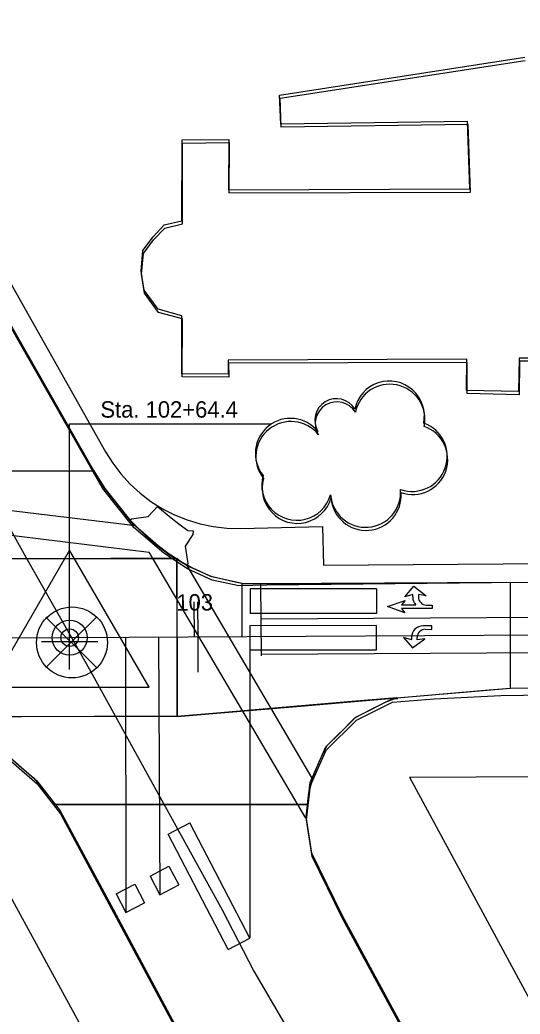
# Model space of a CAD drawing. Extents: x -25029 to 2274964, y -81170 to 687028.
# Drawn here: x 5448.7 to 5591.1, y -65403.8 to -65120.6 of the extents above; entities that cross this region are included whole.
import ezdxf

# ---------------------------------------------------------------- set-up
doc = ezdxf.new("R2010")
doc.units = 0
for name, color, linetype in [('81911BEA - GE_X_CL_20', 7, 'Continuous'), ('81911BEA - GE_X_CL_50', 7, 'Continuous'), ('81911BEA - RW_X_Fee_RW', 7, 'Continuous'), ('AP_X_Misc', 7, 'Continuous'), ('BLDG', 7, 'Continuous'), ('GE_X_CL_100', 7, 'Continuous'), ('GE_X_CL_2000', 7, 'Continuous'), ('PM_P_Cells', 7, 'Continuous'), ('PM_P_Channelizing_Line', 7, 'Continuous'), ('PM_P_CL_Double_Solid', 7, 'Continuous'), ('PM_P_Crosswalk', 7, 'Continuous'), ('PM_P_Stop_Line', 7, 'Continuous'), ('PM_P_Text', 7, 'Continuous'), ('PV_P_Curb_Ramp', 7, 'Continuous'), ('ROAD', 7, 'Continuous'), ('SG_P_Detection', 7, 'Continuous'), ('TI_HOR', 7, 'Continuous'), ('TI_VER', 7, 'Continuous'), ('TREES', 7, 'Continuous')]:
    doc.layers.add(name, color=color, linetype=linetype)

msp = doc.modelspace()

# ---------------------------------------------------------------- linework, layer by layer
at = {"layer": '81911BEA - GE_X_CL_20'}
for p, q in [((5462.84, -65296.52), (6211.39, -65292.1)), ((5124.22, -65296.59), (5462.84, -65296.52))]:
    msp.add_line(p, q, dxfattribs=at)
at = {"layer": '81911BEA - GE_X_CL_50'}
for p, q in [((5462.83, -65235.64), (5520.19, -65235.63)), ((5462.84, -65294.02), (5462.83, -65235.64)), ((5498.41, -65296.31), (5498.38, -65291.31))]:
    msp.add_line(p, q, dxfattribs=at)
msp.add_circle((5462.84, -65296.52), 2.5, dxfattribs=at)
msp.add_circle((5462.84, -65296.52), 2.5, dxfattribs=at)
at = {"layer": '81911BEA - RW_X_Fee_RW'}
for p, q in [((5511.47, -65265.4), (5534.88, -65264.87)), ((5534.88, -65264.87), (5535.12, -65275.87)), ((5559.59, -65336.25), (5735.53, -65335.51)), ((5559.59, -65336.25), (5645.81, -65495.89)), ((5432.35, -65345.6), (5468.17, -65411.06))]:
    msp.add_line(p, q, dxfattribs=at)
for points in [[(5381.54, -65081.41), (5409.83, -65131.53), (5438.05, -65181.53), (5473.06, -65243.55)], [(5473.06, -65243.55), (5475.11, -65246.82), (5477.45, -65249.9), (5480.05, -65252.76), (5482.9, -65255.37), (5485.97, -65257.72), (5489.24, -65259.78), (5492.69, -65261.54), (5496.27, -65262.98), (5499.98, -65264.1), (5503.76, -65264.88), (5507.61, -65265.31), (5511.47, -65265.4)], [(5535.12, -65275.87), (5854.88, -65273.47), (5998.88, -65272.38)]]:
    msp.add_lwpolyline(points, dxfattribs=at)
at = {"layer": 'AP_X_Misc'}
for p, q in [((5493.42, -65296.52), (5493.41, -65274.02)), ((5588.41, -65295.78), (5588.41, -65280.78)), ((5511.98, -65296.23), (5511.98, -65281.23)), ((5493.42, -65319.02), (5493.42, -65296.52)), ((5588.42, -65310.88), (5588.41, -65295.78))]:
    msp.add_line(p, q, dxfattribs=at)
for points in [[(5328.41, -65274.05), (5359.93, -65272.34), (5364.95, -65271.86), (5372.07, -65269.75), (5377.11, -65267.08), (5381.66, -65263.55), (5385.05, -65259.88), (5387.79, -65255.97), (5390.38, -65251.08), (5391.18, -65249.04), (5469.77, -65249.02), (5472.86, -65254.05), (5479.87, -65262.85), (5482.74, -65265.75), (5487.63, -65269.99), (5491.93, -65273.19), (5493.26, -65274.02), (5474.6, -65274.02), (5416.02, -65274.03), (5383.18, -65274.04), (5351.93, -65274.05)], [(5588.41, -65280.78), (5516.57, -65281.21), (5512.39, -65281.23), (5509.98, -65280.69), (5503.07, -65279.12), (5497.7, -65276.67), (5494.16, -65274.64), (5493.41, -65274.02), (5493.42, -65319.02), (5528.61, -65316), (5557.21, -65313.55), (5582.37, -65311.4), (5588.42, -65310.88)]]:
    msp.add_lwpolyline(points, close=True, dxfattribs=at)
msp.add_lwpolyline([(5445.04, -65329.94), (5449.06, -65333.44), (5452.5, -65336.42), (5455.81, -65340.29), (5457.74, -65342.78), (5458.7, -65344.03), (5530.59, -65344.01), (5530.99, -65340.7), (5532.44, -65335.28), (5534.14, -65331.38), (5536.17, -65327.24), (5539.67, -65323.79), (5544.1, -65319.4), (5548.41, -65317.11), (5552.98, -65314.83), (5556.05, -65313.65), (5543.22, -65314.75), (5523.39, -65316.45), (5504.75, -65318.05), (5493.37, -65319.02), (5469.79, -65319.02), (5449.11, -65319.03), (5432.48, -65319.03)], dxfattribs=at)
at = {"layer": 'BLDG'}
for points in [[(5595.09, -65216.89), (5590.86, -65216.88), (5590.69, -65226.44), (5575.88, -65226.12), (5575.96, -65217.2), (5507.95, -65217.45), (5508.01, -65221.43), (5494.79, -65221.33), (5494.82, -65204.84), (5488.05, -65202.99), (5484.03, -65197.53), (5483.16, -65192.13), (5483.71, -65186.23), (5486.6, -65182.31), (5489.8, -65178.96), (5494.83, -65177.77), (5494.84, -65154.73), (5508.13, -65154.58), (5508.07, -65168.95), (5576.86, -65168.71), (5576.16, -65149.45), (5522.96, -65150.21), (5522.65, -65141.99), (5592.45, -65131.19)], [(5595.23, -65217.79), (5591, -65217.78), (5590.83, -65227.34), (5576.02, -65227.02), (5576.1, -65218.1), (5508.09, -65218.34), (5508.15, -65222.32), (5494.93, -65222.22), (5494.96, -65205.73), (5488.19, -65203.88), (5484.18, -65198.42), (5483.31, -65193.02), (5483.86, -65187.12), (5486.75, -65183.2), (5489.95, -65179.85), (5494.98, -65178.66), (5494.99, -65155.62), (5508.28, -65155.47), (5508.22, -65169.84), (5577.01, -65169.61), (5576.31, -65150.35), (5523.11, -65151.1), (5522.8, -65142.88), (5592.6, -65132.09)]]:
    msp.add_lwpolyline(points, dxfattribs=at)
at = {"layer": 'GE_X_CL_100'}
msp.add_line((5498.41, -65296.31), (5498.35, -65286.31), dxfattribs=at)
msp.add_circle((5462.84, -65296.52), 5, dxfattribs=at)
msp.add_circle((5462.84, -65296.52), 5, dxfattribs=at)
at = {"layer": 'GE_X_CL_2000'}
for points in [[(5239.54, -64899.94), (5256.81, -64930.8), (5278.06, -64967.27), (5302.36, -65008.63), (5344.64, -65082.06), (5366.53, -65121.2), (5375.76, -65137.92), (5392.09, -65166.96), (5420.55, -65220.18), (5450.35, -65273.62), (5462.96, -65295.84)], [(5462.96, -65295.84), (5469.25, -65306.92), (5506.24, -65374.02), (5515.34, -65391.51), (5526.46, -65410.72), (5537.24, -65427.88), (5562.33, -65474.51), (5583.17, -65512.44), (5595.84, -65535.23), (5604.83, -65552.06)]]:
    msp.add_lwpolyline(points, dxfattribs=at)
at = {"layer": 'PM_P_Cells'}
for p, q in [((5558.33, -65284.85), (5560.91, -65281.88)), ((5560.91, -65281.88), (5564.41, -65284.57)), ((5553.36, -65287.64), (5558.38, -65285.95)), ((5553.38, -65285.98), (5553.38, -65285.98)), ((5558.38, -65285.95), (5557.37, -65287.18)), ((5560.57, -65284.21), (5558.33, -65284.85)), ((5560.57, -65284.87), (5560.57, -65284.21)), ((5564.41, -65284.57), (5562.17, -65284.22)), ((5562.17, -65284.22), (5562.17, -65284.92)), ((5566.13, -65286.09), (5566.13, -65286.09)), ((5558.35, -65289.42), (5553.36, -65287.64)), ((5566.11, -65288.25), (5557.36, -65288.18)), ((5557.36, -65288.18), (5558.35, -65289.42)), ((5564.44, -65287.24), (5566.12, -65287.25)), ((5566.12, -65287.25), (5566.11, -65288.25)), ((5565.99, -65293.17), (5563.51, -65293.15)), ((5564.12, -65294.15), (5565.98, -65294.17)), ((5565.98, -65294.17), (5565.99, -65293.17)), ((5557.96, -65296.43), (5557.96, -65296.43)), ((5560.19, -65297.12), (5557.96, -65296.43)), ((5557.96, -65296.43), (5560.49, -65299.46)), ((5560.2, -65296.45), (5560.19, -65297.12)), ((5560.49, -65299.46), (5564.04, -65296.82)), ((5561.79, -65297.13), (5561.8, -65296.43)), ((5564.04, -65296.82), (5561.79, -65297.13)), ((5565.96, -65296.5), (5565.96, -65296.5))]:
    msp.add_line(p, q, dxfattribs=at)
msp.add_lwpolyline([(5557.37, -65287.18), (5561.47, -65287.21)], dxfattribs=at)
for centre, radius, start, end in [((5563.85, -65284.95), 3.28, 178.5985, 223.5536), ((5564.46, -65284.94), 2.3, 179.507, 269.507), ((5563.48, -65296.43), 3.28, 89.507, 180.4155), ((5564.1, -65296.45), 2.3, 89.507, 179.507)]:
    msp.add_arc(centre, radius, start, end, dxfattribs=at)
at = {"layer": 'PM_P_Channelizing_Line'}
msp.add_line((5517.38, -65291.2), (5722.89, -65289.99), dxfattribs=at)
at = {"layer": 'PM_P_CL_Double_Solid'}
msp.add_line((5517.44, -65301.2), (5722.95, -65299.99), dxfattribs=at)
at = {"layer": 'PM_P_Crosswalk'}
for p, q in [((5389.33, -65253.3), (5481.6, -65264.6)), ((5391.34, -65260.61), (5485.49, -65272.14)), ((5530.11, -65347.96), (5485.49, -65272.14)), ((5531.89, -65336.54), (5496.27, -65276.01))]:
    msp.add_line(p, q, dxfattribs=at)
at = {"layer": 'PM_P_Stop_Line'}
msp.add_line((5517.44, -65301.71), (5517.32, -65281.2), dxfattribs=at)
at = {"layer": 'PM_P_Text'}
for p, q in [((5499.41, -65296.31), (5499.35, -65286.31)), ((5478.79, -65296.52), (5478.81, -65374.82)), ((5488.13, -65296.37), (5488.57, -65369.74)), ((5499.47, -65306.31), (5499.41, -65296.31)), ((5514.16, -65296.51), (5514.18, -65382.13))]:
    msp.add_line(p, q, dxfattribs=at)
at = {"layer": 'PV_P_Curb_Ramp'}
msp.add_lwpolyline([(5480.08, -65262.95), (5480.47, -65262.64), (5485.19, -65261.99), (5487.9, -65259.2), (5491.74, -65262.43), (5493.92, -65264.11), (5496.53, -65266.01), (5497.98, -65266.1), (5497.92, -65267.12), (5495.72, -65270.46), (5496.54, -65275.44), (5496.31, -65275.89), (5495.28, -65275.36), (5493.41, -65274.25), (5491.22, -65272.89), (5489.26, -65271.5), (5487.32, -65269.9), (5485.8, -65268.62), (5484.28, -65267.26), (5482.79, -65265.79), (5481.35, -65264.35), (5480.59, -65263.63)], close=True, dxfattribs=at)
at = {"layer": 'ROAD'}
for p, q in [((5391.18, -65249.04), (5469.77, -65249.02)), ((5328.41, -65274.05), (5493.41, -65274.02)), ((5511.98, -65281.23), (6175.04, -65277.31)), ((5493.42, -65319.02), (5588.42, -65310.88)), ((5588.42, -65310.88), (5698.5, -65310.47)), ((5493.42, -65319.02), (5398.42, -65319.04)), ((5530.59, -65344.01), (5458.7, -65344.03))]:
    msp.add_line(p, q, dxfattribs=at)
for points in [[(5511.98, -65281.13), (5503.29, -65279.22), (5496.29, -65276.02), (5489.5, -65271.61), (5480.96, -65264.22), (5472.05, -65253.03), (5447.7, -65210.26), (5376.41, -65082.83), (5310.69, -64968.4), (5251.45, -64869.24)], [(5760.47, -65280), (5713.69, -65280.02), (5582.98, -65280.91), (5519, -65281.6), (5511.04, -65281.78), (5503.43, -65280.11), (5496.43, -65276.91), (5489.64, -65272.5), (5481.1, -65265.1), (5472.19, -65253.91), (5447.84, -65211.14), (5376.57, -65083.7), (5310.86, -64969.26), (5251.64, -64870.1)], [(5751.92, -65768.22), (5748.73, -65762.36), (5660.61, -65600.56), (5577.95, -65445.59), (5540.58, -65376.48), (5531.91, -65358.82), (5530.29, -65348.4), (5531.48, -65338.66), (5535.89, -65328.54), (5544.51, -65320.02), (5554.8, -65314.88), (5566.62, -65313.99), (5585.63, -65312.97), (5702.24, -65311.33), (5759.92, -65311.47)], [(5251.64, -65314.17), (5276.6, -65314.37), (5292, -65314.7), (5310.5, -65317.07), (5330.48, -65319.34), (5358.38, -65319.51), (5383.86, -65319.56), (5402.21, -65319.62), (5418.5, -65320.03), (5432.1, -65323.67), (5443.36, -65329.25), (5453.6, -65338.15), (5460.25, -65346.74), (5475.42, -65374.97), (5531.49, -65479.69), (5560.01, -65529.52), (5566.98, -65541.96), (5569.73, -65550.22), (5567.68, -65557.18), (5563.74, -65562.7), (5556.47, -65567.13), (5541.57, -65575.4), (5512.75, -65591.46)], [(5751.84, -65767.3), (5748.65, -65761.44), (5660.51, -65599.65), (5577.83, -65444.69), (5540.46, -65375.59), (5531.78, -65357.93), (5530.16, -65347.51), (5531.35, -65337.77), (5535.76, -65327.65), (5544.38, -65319.13), (5554.67, -65313.99), (5556.31, -65313.86)], [(5418.21, -65319.15), (5418.37, -65319.15), (5431.97, -65322.79), (5443.23, -65328.37), (5453.47, -65337.27), (5460.12, -65345.86), (5475.3, -65374.09), (5531.38, -65478.8), (5559.9, -65528.63), (5566.88, -65541.06), (5569.63, -65549.32), (5567.58, -65556.28), (5563.64, -65561.8), (5556.37, -65566.24), (5541.47, -65574.51), (5512.65, -65590.57)]]:
    msp.add_lwpolyline(points, dxfattribs=at)
at = {"layer": 'SG_P_Detection'}
for p, q in [((5514.25, -65282.63), (5514.25, -65289.63)), ((5550.25, -65282.63), (5514.25, -65282.63)), ((5550.25, -65282.63), (5550.25, -65289.63)), ((5550.25, -65289.63), (5514.25, -65289.63)), ((5550.16, -65293.1), (5514.16, -65293.11)), ((5514.16, -65293.11), (5514.16, -65300.11)), ((5550.16, -65293.1), (5550.16, -65300.1)), ((5550.16, -65300.1), (5514.16, -65300.11)), ((5490.89, -65352.54), (5497.1, -65349.3)), ((5514.18, -65382.13), (5497.1, -65349.3)), ((5507.97, -65385.36), (5490.89, -65352.54)), ((5485.8, -65364.42), (5491.12, -65361.65)), ((5491.12, -65361.65), (5493.89, -65366.97)), ((5485.8, -65364.42), (5488.57, -65369.74)), ((5476.04, -65369.5), (5481.36, -65366.73)), ((5481.36, -65366.73), (5484.13, -65372.05)), ((5488.57, -65369.74), (5493.89, -65366.97)), ((5476.04, -65369.5), (5478.81, -65374.82)), ((5478.81, -65374.82), (5484.13, -65372.05)), ((5507.97, -65385.36), (5514.18, -65382.13))]:
    msp.add_line(p, q, dxfattribs=at)
at = {"layer": 'TI_HOR'}
for p, q in [((5462.84, -65305.59), (5462.84, -65289.59)), ((5454.84, -65297.59), (5470.84, -65297.59))]:
    msp.add_line(p, q, dxfattribs=at)
msp.add_lwpolyline([(5462.84, -65271.59), (5440.24, -65310.59), (5485.44, -65310.59)], close=True, dxfattribs=at)
at = {"layer": 'TI_VER'}
for p, q in [((5456.1, -65290.64), (5470.5, -65305.04)), ((5463.3, -65297.84), (5470.5, -65290.64)), ((5463.3, -65297.84), (5456.1, -65305.04))]:
    msp.add_line(p, q, dxfattribs=at)
msp.add_circle((5463.5, -65297.88), 10.1, dxfattribs=at)
at = {"layer": 'TREES'}
for centre, radius, start, end in [((5553.88, -65233.42), 10, 348.4334, 168.4334), ((5554.02, -65234.32), 10, 348.4264, 168.4264), ((5538.82, -65234.61), 6.16, 31.2098, 211.2098), ((5538.95, -65235.51), 6.16, 31.2028, 211.2028), ((5525.74, -65244.05), 10, 38.6842, 218.6842), ((5525.88, -65244.95), 10, 38.6772, 218.6772), ((5560.39, -65244.87), 10, 250.7742, 70.7742), ((5560.52, -65245.77), 10, 250.7672, 70.7672), ((5527.54, -65253.07), 10, 163.9295, 343.9295), ((5527.68, -65253.97), 10, 163.9225, 343.9225), ((5547.12, -65255.08), 10, 184.3814, 4.3814), ((5547.26, -65255.97), 10, 184.3744, 4.3744)]:
    msp.add_arc(centre, radius, start, end, dxfattribs=at)

# ---------------------------------------------------------------- texts
at = {"layer": '81911BEA - GE_X_CL_50'}
for s, rotation, p in [('Sta. 102+64.4', 0.0119, (5471.6, -65233.86)), ('103', 0.3389, (5493.25, -65288.84))]:
    msp.add_text(s, height=4.68, rotation=rotation, dxfattribs=at).set_placement(p)

doc.saveas('drawing.dxf')
